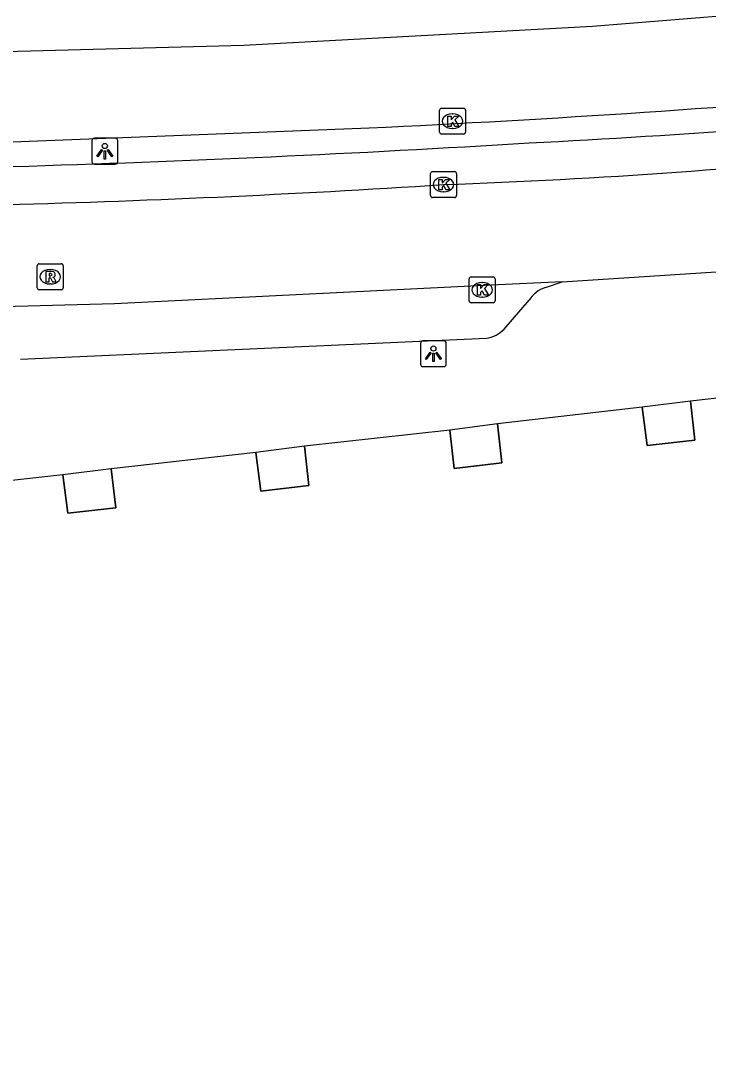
# Model space of a CAD drawing. Extents: x 160379 to 161131, y 383940 to 384849.
# Drawn here: x 160569.92 to 160596.47, y 384758.96 to 384798.59 of the extents above; entities that cross this region are included whole.
import ezdxf

# ---------------------------------------------------------------- set-up
doc = ezdxf.new("R2010")
doc.units = 0
for name, color, linetype in [('IMGEO_Berm_open', 7, 'Continuous'), ('IMGEO_Kolk', 7, 'Continuous'), ('IMGEO_Lichtpunt', 7, 'Continuous'), ('IMGEO_Pand', 7, 'Continuous'), ('IMGEO_Pand_overbouw', 7, 'Continuous'), ('IMGEO_Rijbaan_lokaal_gesloten', 7, 'Continuous'), ('IMGEO_Rijbaan_regionaal_gesloten', 7, 'Continuous'), ('IMGEO_Rioolput', 7, 'Continuous'), ('IMGEO_Voetpad_open', 7, 'Continuous')]:
    doc.layers.add(name, color=color, linetype=linetype)

msp = doc.modelspace()

# ---------------------------------------------------------------- linework, layer by layer
at = {"layer": 'IMGEO_Berm_open'}
for centre, radius, start, end in [((160568.889, 385197.771), 404.428, 272.9287, 275.47678), ((160550.986, 385418.616), 625.934, 271.705467, 273.532506)]:
    msp.add_arc(centre, radius, start, end, dxfattribs=at)
at = {"layer": 'IMGEO_Kolk'}
for p, q in [((160586.091, 384794.282), (160586.091, 384795.134)), ((160586.166, 384795.208), (160587.018, 384795.208)), ((160586.579, 384794.988), (160586.604, 384794.988)), ((160587.092, 384795.134), (160587.092, 384794.282)), ((160587.018, 384794.208), (160586.166, 384794.208)), ((160586.602, 384794.428), (160586.577, 384794.428)), ((160585.744, 384791.835), (160585.744, 384792.687)), ((160585.819, 384792.761), (160586.671, 384792.761)), ((160586.232, 384792.541), (160586.257, 384792.541)), ((160586.745, 384792.687), (160586.745, 384791.835)), ((160586.671, 384791.761), (160585.819, 384791.761)), ((160586.255, 384791.981), (160586.23, 384791.981)), ((160587.232, 384787.773), (160587.232, 384788.625)), ((160587.307, 384788.699), (160588.159, 384788.699)), ((160588.233, 384788.625), (160588.233, 384787.773)), ((160587.72, 384788.479), (160587.745, 384788.479)), ((160587.743, 384787.919), (160587.718, 384787.919)), ((160588.159, 384787.699), (160587.307, 384787.699))]:
    msp.add_line(p, q, dxfattribs=at)
for points in [[(160586.091, 384794.282), (160586.091, 384795.134)], [(160586.166, 384795.208), (160587.018, 384795.208)], [(160587.092, 384795.134), (160587.092, 384794.282)], [(160586.412, 384794.908), (160586.535, 384794.908), (160586.535, 384794.757), (160586.665, 384794.908), (160586.829, 384794.908), (160586.683, 384794.757), (160586.836, 384794.508), (160586.684, 384794.508), (160586.599, 384794.672), (160586.535, 384794.605), (160586.535, 384794.508), (160586.412, 384794.508), (160586.412, 384794.908)], [(160587.018, 384794.208), (160586.166, 384794.208)], [(160585.744, 384791.835), (160585.744, 384792.687)], [(160585.819, 384792.761), (160586.671, 384792.761)], [(160586.745, 384792.687), (160586.745, 384791.835)], [(160586.065, 384792.461), (160586.188, 384792.461), (160586.188, 384792.31), (160586.318, 384792.461), (160586.482, 384792.461), (160586.336, 384792.31), (160586.489, 384792.061), (160586.337, 384792.061), (160586.252, 384792.225), (160586.188, 384792.158), (160586.188, 384792.061), (160586.065, 384792.061), (160586.065, 384792.461)], [(160586.671, 384791.761), (160585.819, 384791.761)], [(160587.232, 384787.773), (160587.232, 384788.625)], [(160587.307, 384788.699), (160588.159, 384788.699)], [(160588.233, 384788.625), (160588.233, 384787.773)], [(160587.553, 384788.399), (160587.676, 384788.399), (160587.676, 384788.248), (160587.806, 384788.399), (160587.97, 384788.399), (160587.824, 384788.248), (160587.977, 384787.999), (160587.825, 384787.999), (160587.74, 384788.163), (160587.676, 384788.096), (160587.676, 384787.999), (160587.553, 384787.999), (160587.553, 384788.399)], [(160588.159, 384787.699), (160587.307, 384787.699)]]:
    msp.add_lwpolyline(points, dxfattribs=at)
for centre, start, end in [((160586.168, 384795.132), 91.552, 178.448), ((160586.168, 384795.132), 91.552, 178.448), ((160587.016, 384795.132), 1.552, 88.448), ((160587.016, 384795.132), 1.552, 88.448), ((160586.168, 384794.284), 181.552, 268.448), ((160586.168, 384794.284), 181.552, 268.448), ((160587.016, 384794.284), 271.552, 358.448), ((160587.016, 384794.284), 271.552, 358.448), ((160585.821, 384792.685), 91.552, 178.448), ((160585.821, 384792.685), 91.552, 178.448), ((160586.669, 384792.685), 1.552, 88.448), ((160586.669, 384792.685), 1.552, 88.448), ((160585.821, 384791.837), 181.552, 268.448), ((160585.821, 384791.837), 181.552, 268.448), ((160586.669, 384791.837), 271.552, 358.448), ((160586.669, 384791.837), 271.552, 358.448), ((160587.309, 384788.623), 91.552, 178.448), ((160587.309, 384788.623), 91.552, 178.448), ((160588.157, 384788.623), 1.552, 88.448), ((160588.157, 384788.623), 1.552, 88.448), ((160587.309, 384787.775), 181.552, 268.448), ((160587.309, 384787.775), 181.552, 268.448), ((160588.157, 384787.775), 271.552, 358.448), ((160588.157, 384787.775), 271.552, 358.448)]:
    msp.add_arc(centre, 0.0765, start, end, dxfattribs=at)
for centre, major_axis, ratio, start_param, end_param in [((160586.578, 384794.708), (-0.387, 0.002), 0.722429, 4.712389, 7.853982), ((160586.603, 384794.708), (-0.39, 0.002), 0.717154, 1.570796, 4.712389), ((160586.231, 384792.261), (-0.387, 0.002), 0.722429, 4.712389, 7.853982), ((160586.256, 384792.261), (-0.39, 0.002), 0.717154, 1.570796, 4.712389), ((160587.719, 384788.199), (-0.387, 0.002), 0.722429, 4.712389, 7.853982), ((160587.744, 384788.199), (-0.39, 0.002), 0.717154, 1.570796, 4.712389)]:
    msp.add_ellipse(centre, major_axis=major_axis, ratio=ratio, start_param=start_param, end_param=end_param, dxfattribs=at)
at = {"layer": 'IMGEO_Lichtpunt'}
for p, q in [((160572.672, 384793.953), (160572.672, 384793.146)), ((160572.672, 384793.953), (160572.672, 384793.146)), ((160573.574, 384794.048), (160572.766, 384794.048)), ((160573.574, 384794.048), (160572.766, 384794.048)), ((160573.668, 384793.146), (160573.668, 384793.953)), ((160573.668, 384793.146), (160573.668, 384793.953)), ((160572.766, 384793.052), (160573.574, 384793.052)), ((160572.766, 384793.052), (160573.574, 384793.052)), ((160586.256, 384786.231), (160585.448, 384786.231)), ((160586.256, 384786.231), (160585.448, 384786.231)), ((160585.354, 384786.136), (160585.354, 384785.329)), ((160585.354, 384786.136), (160585.354, 384785.329)), ((160586.35, 384785.329), (160586.35, 384786.136)), ((160586.35, 384785.329), (160586.35, 384786.136)), ((160585.448, 384785.235), (160586.256, 384785.235)), ((160585.448, 384785.235), (160586.256, 384785.235))]:
    msp.add_line(p, q, dxfattribs=at)
for points in [[(160573.046, 384793.617), (160573.085, 384793.589), (160572.897, 384793.327), (160572.859, 384793.354), (160573.046, 384793.617)], [(160573.148, 384793.569), (160573.195, 384793.569), (160573.195, 384793.247), (160573.148, 384793.247), (160573.148, 384793.569)], [(160573.258, 384793.589), (160573.296, 384793.616), (160573.483, 384793.354), (160573.444, 384793.326), (160573.258, 384793.589)], [(160585.728, 384785.8), (160585.767, 384785.772), (160585.579, 384785.51), (160585.541, 384785.537), (160585.728, 384785.8)], [(160585.94, 384785.772), (160585.978, 384785.799), (160586.165, 384785.537), (160586.126, 384785.509), (160585.94, 384785.772)], [(160585.83, 384785.752), (160585.877, 384785.752), (160585.877, 384785.43), (160585.83, 384785.43), (160585.83, 384785.752)]]:
    msp.add_lwpolyline(points, dxfattribs=at)
for centre in [(160573.171, 384793.751), (160585.853, 384785.934)]:
    msp.add_circle(centre, 0.0994, dxfattribs=at)
for centre, start, end in [((160572.766, 384793.953), 90, 180), ((160572.766, 384793.953), 90, 180), ((160573.574, 384793.953), 0, 90), ((160573.574, 384793.953), 0, 90), ((160572.766, 384793.146), 180, 270), ((160572.766, 384793.146), 180, 270), ((160573.574, 384793.146), 270, 0), ((160573.574, 384793.146), 270, 360), ((160585.448, 384786.136), 90, 180), ((160585.448, 384786.136), 90, 180), ((160586.256, 384786.136), 0, 90), ((160586.256, 384786.136), 0, 90), ((160585.448, 384785.329), 180, 270), ((160585.448, 384785.329), 180, 270), ((160586.256, 384785.329), 270, 0), ((160586.256, 384785.329), 270, 360)]:
    msp.add_arc(centre, 0.0946, start, end, dxfattribs=at)
at = {"layer": 'IMGEO_Pand'}
for points in [[(160601.35, 384784.528), (160595.778, 384783.905)], [(160595.778, 384783.905), (160595.947, 384782.394), (160594.106, 384782.186), (160593.916, 384783.671)], [(160593.916, 384783.671), (160588.322, 384783.027)], [(160588.322, 384783.027), (160588.496, 384781.517), (160586.658, 384781.305), (160586.487, 384782.788)], [(160586.487, 384782.788), (160580.88, 384782.162)], [(160578.997, 384781.92), (160573.42, 384781.295)], [(160580.88, 384782.162), (160581.049, 384780.651), (160579.193, 384780.434), (160578.997, 384781.92)], [(160571.548, 384781.064), (160565.991, 384780.439)], [(160573.42, 384781.295), (160573.59, 384779.785), (160571.739, 384779.583), (160571.548, 384781.064)]]:
    msp.add_lwpolyline(points, dxfattribs=at)
at = {"layer": 'IMGEO_Pand_overbouw'}
for points in [[(160595.778, 384783.905), (160593.916, 384783.671), (160594.106, 384782.186), (160595.947, 384782.394)], [(160588.322, 384783.027), (160586.487, 384782.788), (160586.658, 384781.305), (160588.496, 384781.517)], [(160580.88, 384782.162), (160578.997, 384781.92), (160579.193, 384780.434), (160581.049, 384780.651)], [(160571.548, 384781.064), (160571.739, 384779.583), (160573.59, 384779.785), (160573.42, 384781.295)]]:
    msp.add_lwpolyline(points, close=True, dxfattribs=at)
at = {"layer": 'IMGEO_Rijbaan_lokaal_gesloten'}
for points in [[(160590.824, 384788.514), (160600.54, 384789.142), (160606.657, 384789.746)], [(160590.824, 384788.514), (160588.079, 384788.377), (160573.538, 384787.665), (160557.726, 384787.23), (160548.969, 384787.092)]]:
    msp.add_lwpolyline(points, dxfattribs=at)
for centre, radius, start, end in [((160577.61, 385038.042), 245.933, 272.01212, 276.20898), ((160557.536, 385234.461), 443.13, 271.45539, 273.7146)]:
    msp.add_arc(centre, radius, start, end, dxfattribs=at)
at = {"layer": 'IMGEO_Rijbaan_regionaal_gesloten'}
for points in [[(160407.774, 384758.961), (160496.29, 384789.397), (160509.787, 384793.209), (160516.634, 384794.476), (160522.145, 384795.098), (160533.464, 384796.44), (160578.535, 384797.637), (160591.993, 384798.377), (160620.019, 384800.647), (160623.941, 384800.965), (160636.271, 384802.448), (160652.633, 384805.11), (160663.941, 384807.107), (160687.886, 384811.633), (160723.538, 384818.688), (160757.394, 384825.337), (160773.567, 384827.732), (160796.581, 384831.06), (160808.154, 384832.524), (160820.659, 384834.653), (160832.812, 384837.187)], [(160545.225, 384793.433), (160554.729, 384793.48), (160560.736, 384793.651), (160562.7, 384793.639), (160583.369, 384794.452)]]:
    msp.add_lwpolyline(points, dxfattribs=at)
msp.add_arc((160560, 385299.674), 505.763, 272.6483, 275.05763, dxfattribs=at)
at = {"layer": 'IMGEO_Rioolput'}
for p, q in [((160570.562, 384788.279), (160570.562, 384789.131)), ((160570.637, 384789.205), (160571.489, 384789.205)), ((160571.05, 384788.985), (160571.075, 384788.985)), ((160571.563, 384789.131), (160571.563, 384788.279)), ((160571.489, 384788.205), (160570.637, 384788.205)), ((160571.073, 384788.425), (160571.048, 384788.425))]:
    msp.add_line(p, q, dxfattribs=at)
for points in [[(160570.562, 384788.279), (160570.562, 384789.131)], [(160570.637, 384789.205), (160571.489, 384789.205)], [(160571.563, 384789.131), (160571.563, 384788.279)], [(160571.151, 384788.903), (160570.899, 384788.905), (160570.899, 384788.505)], [(160570.899, 384788.505), (160571.023, 384788.505), (160571.023, 384788.667), (160571.034, 384788.667)], [(160571.077, 384788.824), (160571.023, 384788.824), (160571.023, 384788.743)], [(160571.023, 384788.743), (160571.075, 384788.743)], [(160571.081, 384788.638), (160571.152, 384788.505), (160571.292, 384788.505), (160571.227, 384788.631)], [(160571.489, 384788.205), (160570.637, 384788.205)]]:
    msp.add_lwpolyline(points, dxfattribs=at)
for centre, radius, start, end in [((160570.639, 384789.129), 0.0765, 91.552, 178.448), ((160570.639, 384789.129), 0.0765, 91.552, 178.448), ((160571.487, 384789.129), 0.0765, 1.552, 88.448), ((160571.487, 384789.129), 0.0765, 1.552, 88.448), ((160571.033, 384788.614), 0.0533, 26.0293, 88.6989), ((160571.059, 384788.932), 0.19, 274.7715, 282.9687), ((160571.083, 384788.728), 0.0964, 77.0061, 93.1865), ((160571.097, 384788.785), 0.0378, 276.6634, 79.6772), ((160571.15, 384788.793), 0.109, 350.3612, 89.416), ((160571.148, 384788.793), 0.112, 277.5842, 350.9817), ((160571.132, 384788.578), 0.108, 29.5134, 73.7905), ((160570.639, 384788.281), 0.0765, 181.552, 268.448), ((160570.639, 384788.281), 0.0765, 181.552, 268.448), ((160571.487, 384788.281), 0.0765, 271.552, 358.448), ((160571.487, 384788.281), 0.0765, 271.552, 358.448)]:
    msp.add_arc(centre, radius, start, end, dxfattribs=at)
for centre, major_axis, ratio, start_param, end_param in [((160571.049, 384788.705), (-0.387, 0.002), 0.722429, 4.712389, 7.853982), ((160571.074, 384788.705), (-0.39, 0.002), 0.717154, 1.570796, 4.712389)]:
    msp.add_ellipse(centre, major_axis=major_axis, ratio=ratio, start_param=start_param, end_param=end_param, dxfattribs=at)
at = {"layer": 'IMGEO_Voetpad_open'}
for points in [[(160590.175, 384788.292), (160590.824, 384788.514)], [(160588.584, 384786.686), (160589.544, 384787.797)], [(160569.917, 384785.521), (160587.896, 384786.332)], [(160595.778, 384783.905), (160593.916, 384783.671)], [(160588.322, 384783.027), (160586.487, 384782.788)], [(160580.88, 384782.162), (160578.997, 384781.92)], [(160573.42, 384781.295), (160571.548, 384781.064)]]:
    msp.add_lwpolyline(points, dxfattribs=at)
for centre, radius, start, end in [((160590.563, 384787.147), 1.209, 108.7424, 147.4838), ((160587.701, 384787.557), 1.241, 279.0608, 315.394)]:
    msp.add_arc(centre, radius, start, end, dxfattribs=at)

doc.saveas('drawing.dxf')
